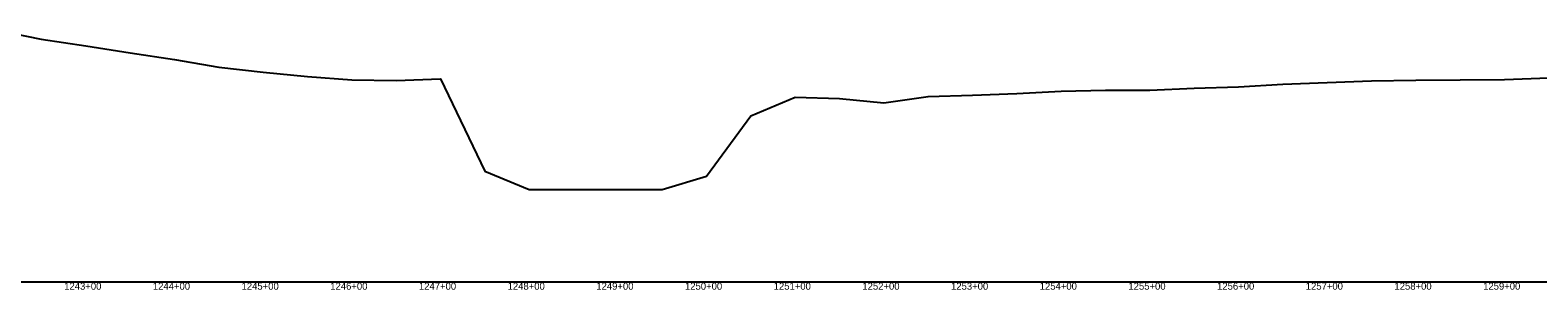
# Model space of a CAD drawing. Extents: x -3793 to 50787, y -1075 to 6138.
# Drawn here: x 9837 to 11538, y 4991 to 5284 of the extents above; entities that cross this region are included whole.
import ezdxf

# ---------------------------------------------------------------- set-up
doc = ezdxf.new("R2010")
doc.units = 0
for name, color, linetype in [('RD_DDB_Profile_EX', 7, 'Continuous'), ('RD_DDB_StaTX', 7, 'Continuous'), ('RD_GPK_Profile_Cell', 7, 'Continuous')]:
    doc.layers.add(name, color=color, linetype=linetype)

msp = doc.modelspace()

# ---------------------------------------------------------------- linework, layer by layer
at = {"layer": 'RD_DDB_Profile_EX'}
for points in [[(9800, 5283.506305), (9850, 5273.25171), (9900, 5265.73009), (9950, 5257.87391), (10000, 5250.320135), (10050, 5241.95662), (10100, 5236.28672), (10150, 5231.114525), (10200, 5227.51921), (10250, 5226.66257), (10300, 5228.670015), (10350, 5124.458365), (10400, 5103.95), (10450, 5103.95), (10500, 5103.95), (10550, 5103.95), (10600, 5118.91728), (10650, 5186.786555), (10700, 5207.98073), (10750, 5206.543395), (10800, 5201.661065), (10850, 5208.875925), (10900, 5210.24117), (10950, 5212.268045), (11000, 5214.612345)], [(11000, 5214.612345), (11050, 5215.91343), (11100, 5216.01539), (11150, 5218.02532), (11200, 5219.697655), (11250, 5222.532295), (11300, 5224.535935), (11350, 5226.333755), (11400, 5227.037435), (11450, 5227.371525), (11500, 5227.98057), (11550, 5229.719835)]]:
    msp.add_lwpolyline(points, dxfattribs=at)
at = {"layer": 'RD_GPK_Profile_Cell'}
msp.add_line((1000, 5000), (44802.949908, 5000), dxfattribs=at)

# ---------------------------------------------------------------- texts
at = {"layer": 'RD_DDB_StaTX'}
for s, p in [('1243+00', (9875.795471, 4991)), ('1243+00', (9875.795471, 4991)), ('1244+00', (9975.795471, 4991)), ('1244+00', (9975.795471, 4991)), ('1245+00', (10075.795471, 4991)), ('1245+00', (10075.795471, 4991)), ('1246+00', (10175.795471, 4991)), ('1246+00', (10175.795471, 4991)), ('1247+00', (10275.795471, 4991)), ('1247+00', (10275.795471, 4991)), ('1248+00', (10375.795471, 4991)), ('1248+00', (10375.795471, 4991)), ('1249+00', (10475.795471, 4991)), ('1249+00', (10475.795471, 4991)), ('1250+00', (10575.795471, 4991)), ('1250+00', (10575.795471, 4991)), ('1251+00', (10675.795471, 4991)), ('1251+00', (10675.795471, 4991)), ('1252+00', (10775.795471, 4991)), ('1252+00', (10775.795471, 4991)), ('1253+00', (10875.795471, 4991)), ('1253+00', (10875.795471, 4991)), ('1254+00', (10975.795471, 4991)), ('1254+00', (10975.795471, 4991)), ('1255+00', (11075.795471, 4991)), ('1255+00', (11075.795471, 4991)), ('1256+00', (11175.795471, 4991)), ('1256+00', (11175.795471, 4991)), ('1257+00', (11275.795471, 4991)), ('1257+00', (11275.795471, 4991)), ('1258+00', (11375.795471, 4991)), ('1258+00', (11375.795471, 4991)), ('1259+00', (11475.795471, 4991)), ('1259+00', (11475.795471, 4991))]:
    msp.add_text(s, height=8, dxfattribs=at).set_placement(p)

doc.saveas('drawing.dxf')
